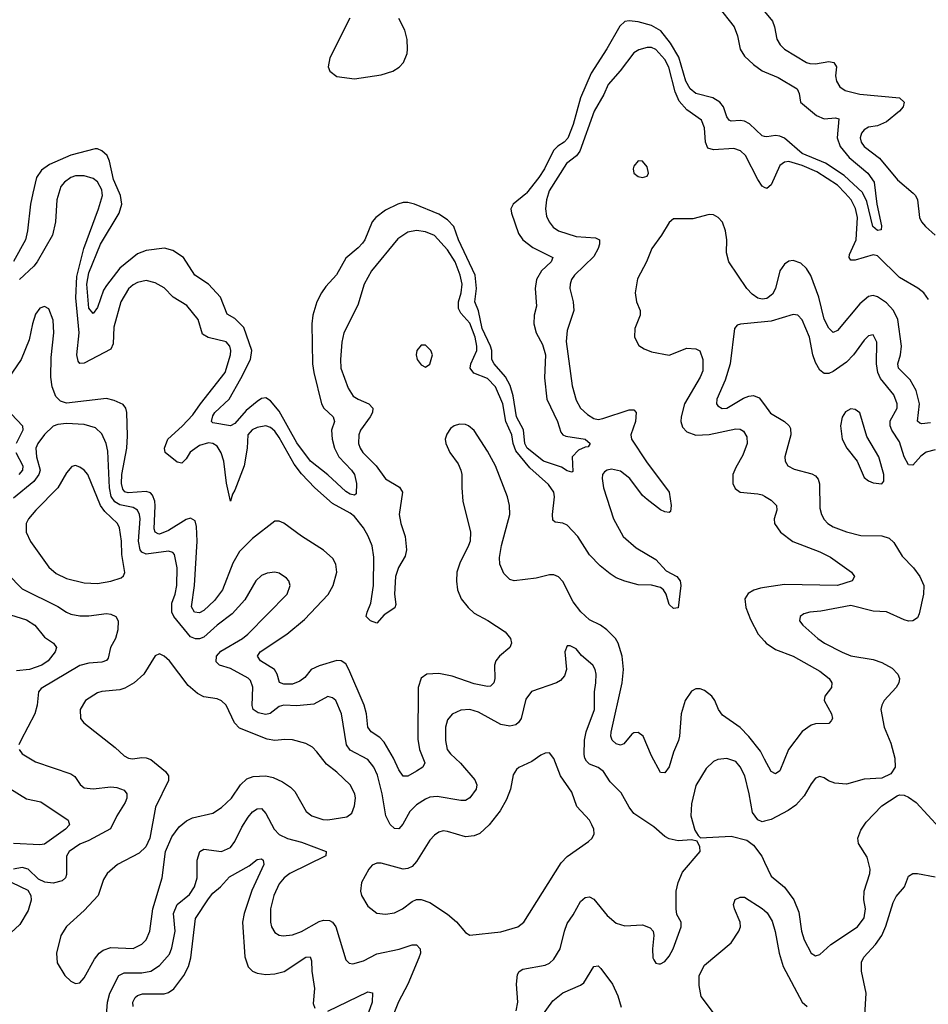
# Model space of a CAD drawing. Header units: inches. Extents: x 2001573 to 2220545, y 644482 to 846830.
# Tile 549 of 656: x 2106639 to 2110739, y 816340 to 820783. Entities that reach past the tile are written whole.
import ezdxf

# ---------------------------------------------------------------- set-up
doc = ezdxf.new("R2010")
doc.units = ezdxf.units.IN
doc.header["$MEASUREMENT"] = 0
for name, color, linetype in [('C1801', 7, 'Continuous'), ('C1802', 7, 'Continuous'), ('C1811', 7, 'Continuous'), ('C1812', 7, 'Continuous')]:
    doc.layers.add(name, color=color, linetype=linetype)

msp = doc.modelspace()

# ---------------------------------------------------------------- linework, layer by layer
at = {"layer": 'C1801', "color": 5}
for points, elevation in [([(2106698.6, 820000), (2106687.3, 819950), (2106673.2, 819830), (2106664.2, 819790), (2106610, 819691.6)], 260), ([(2106815.1, 820000), (2106805.5, 819970), (2106800.7, 819870), (2106786.6, 819810), (2106717.9, 819690), (2106702.1, 819670), (2106637.1, 819610)], 280), ([(2109025, 820000), (2109016, 819970), (2109012, 819930), (2109016.3, 819896.3), (2109027.8, 819870), (2109046.7, 819846.7), (2109070, 819830.2), (2109150, 819804.4), (2109237.9, 819797.9), (2109255.5, 819790), (2109255.5, 819770), (2109248.8, 819750), (2109230, 819714.4), (2109142, 819630), (2109128.4, 819610), (2109122.7, 819590), (2109122.2, 819570), (2109137.3, 819510), (2109140.2, 819470), (2109110, 819380.9), (2109104.3, 819330), (2109131.6, 819130), (2109150, 819066), (2109169.2, 819030), (2109201.2, 819001.2), (2109230, 818983.8), (2109250, 818979), (2109270, 818982.6), (2109390, 819022.3), (2109410, 819021.8), (2109420.9, 819010), (2109418.3, 818970), (2109396.9, 818910), (2109399.3, 818890), (2109468, 818788), (2109570.2, 818650.2), (2109579.3, 818590), (2109575.8, 818564.2), (2109570, 818558.7), (2109550, 818561.5), (2109530, 818570.7), (2109470, 818616.9), (2109450, 818635.9), (2109392.9, 818712.9), (2109350, 818745.6), (2109310, 818753.8), (2109289.3, 818750.7), (2109277.9, 818742.1), (2109269.6, 818730.4), (2109268.1, 818711.9), (2109273.8, 818670), (2109317.9, 818530), (2109362.9, 818450), (2109420.2, 818400.2), (2109510, 818347.3), (2109556.5, 818296.5), (2109603.8, 818270), (2109619.2, 818250), (2109622.2, 818230), (2109610, 818129.2), (2109590, 818126), (2109570, 818144), (2109555.8, 818190), (2109544.7, 818210), (2109530, 818221), (2109490.6, 818230.6), (2109430, 818233.2), (2109370, 818248.5), (2109330, 818264.3), (2109302.8, 818282.8), (2109258.4, 818318.4), (2109210, 818367.7), (2109157.3, 818450), (2109110, 818501.5), (2109090, 818510.5), (2109055.7, 818515.7), (2109045.1, 818525.1), (2109042.6, 818550), (2109052.5, 818630), (2109048.6, 818650), (2109024.7, 818684.7), (2108941.1, 818761.1), (2108877.4, 818837.4), (2108865.4, 818870), (2108860.1, 818910), (2108832.7, 818970), (2108819.2, 819050), (2108785.5, 819125.5), (2108750, 819163.1), (2108687.8, 819187.8), (2108671.5, 819210), (2108674.7, 819230), (2108701.2, 819290), (2108702.2, 819310), (2108693.8, 819350), (2108670, 819413.6), (2108630, 819458.2), (2108619.5, 819479.5), (2108618.5, 819510), (2108631.4, 819550), (2108635.2, 819590), (2108626.2, 819630), (2108603.9, 819690), (2108570, 819744.3), (2108510, 819809), (2108470, 819825.4), (2108430, 819831.2), (2108390, 819824.2), (2108345.5, 819794.5), (2108225.9, 819650), (2108193, 819590), (2108165.4, 819494.6), (2108101.1, 819370), (2108092.1, 819327.9), (2108086, 819250), (2108088.1, 819210), (2108120.6, 819120.6), (2108144.2, 819084.2), (2108166, 819070), (2108213.8, 819050), (2108231.8, 819030), (2108230.8, 819010), (2108220.8, 818990), (2108177.4, 818930), (2108168.7, 818910), (2108167.5, 818870), (2108174.8, 818850), (2108187.8, 818830), (2108248, 818770), (2108290, 818711), (2108353.1, 818673.1), (2108366.3, 818650), (2108351.3, 818550), (2108358.8, 818510), (2108378.5, 818450), (2108383.9, 818390), (2108378.3, 818361.7), (2108348.9, 818311.1), (2108334.9, 818270), (2108330.1, 818190.1), (2108336, 818144), (2108331.1, 818128.9), (2108283.5, 818096.5), (2108250, 818059.8), (2108221.3, 818070), (2108202.6, 818090), (2108206.3, 818110), (2108223.9, 818150), (2108234.7, 818230), (2108236.7, 818356.7), (2108228.7, 818408.7), (2108211.9, 818451.9), (2108190, 818490.5), (2108150, 818540.4), (2108130, 818556.3), (2108050, 818599.4), (2107970.2, 818670.2), (2107910, 818732.8), (2107877.4, 818777.4), (2107810, 818896.8), (2107790, 818925.9), (2107770, 818943.2), (2107750, 818950.6), (2107710, 818943.2), (2107688.3, 818931.7), (2107668.4, 818910), (2107665.2, 818850), (2107652.2, 818770), (2107610, 818659.1), (2107598.3, 818641.7), (2107590, 818609.7), (2107571.5, 818691.5), (2107559.8, 818790), (2107548.4, 818828.4), (2107530, 818857.7), (2107510, 818870.8), (2107490, 818873), (2107450, 818861.2), (2107408.2, 818831.8), (2107390, 818801.6), (2107370, 818781), (2107350, 818785.4), (2107294.6, 818830), (2107291.7, 818850), (2107307.4, 818890), (2107371.7, 818948.3), (2107419.9, 819000.1), (2107454, 819050), (2107566.4, 819190), (2107589.8, 819270), (2107591.3, 819290), (2107586.4, 819310), (2107570, 819328.5), (2107488.5, 819348.5), (2107464.2, 819364.2), (2107444.5, 819430), (2107393.2, 819493.2), (2107331.9, 819530), (2107290, 819572.4), (2107250, 819595.7), (2107210, 819605.8), (2107170, 819596.5), (2107150, 819586), (2107130, 819568.1), (2107095.6, 819510), (2107064.1, 819395.9), (2107060.2, 819319.8), (2107050, 819295.5), (2106930, 819232.3), (2106910, 819231.6), (2106902.6, 819242.6), (2106895.8, 819270), (2106906.6, 819370), (2106891.8, 819528.2), (2106895.8, 819624.2), (2106927.5, 819750), (2106994.6, 819930), (2107012.1, 819990), (2107011.2, 820000)], 280), ([(2108925.3, 820000), (2108922.9, 819997.1), (2108866, 819950), (2108854.7, 819930), (2108857.8, 819910), (2108890, 819818), (2108909.2, 819790), (2108954.8, 819754.8), (2109044.6, 819710), (2109037.1, 819690), (2108994.3, 819650), (2108971, 819610), (2108965.6, 819570), (2108971.1, 819490), (2108960.6, 819450), (2108958.6, 819410), (2108970.1, 819370), (2108997.4, 819317.4), (2109011.1, 819271), (2109007.1, 819167.1), (2109018.4, 819070), (2109066.5, 818970), (2109081.6, 818921.6), (2109089.6, 818909.6), (2109103.2, 818903.2), (2109190, 818890.6), (2109212.9, 818870), (2109204.1, 818855.9), (2109190, 818854), (2109160.1, 818839.9), (2109131.6, 818810), (2109135.6, 818744.4), (2109130, 818741.3), (2109110, 818747.3), (2109083.9, 818763.9), (2109002.9, 818790), (2108928.9, 818850), (2108917.9, 818870), (2108912.2, 818932.2), (2108880.5, 818990), (2108865.4, 819085.4), (2108852.2, 819132.3), (2108830.8, 819170.8), (2108779.9, 819230), (2108769.5, 819250), (2108769, 819290), (2108763.7, 819310), (2108725.3, 819390), (2108709.2, 819469.2), (2108693.1, 819510), (2108699.7, 819570), (2108694.5, 819630), (2108618.6, 819790), (2108597.3, 819850), (2108570, 819879.9), (2108530, 819905.1), (2108421.1, 819950), (2108390, 819957.8), (2108370, 819958.1), (2108344.6, 819950), (2108290, 819922.9), (2108245.6, 819890), (2108229.1, 819870), (2108196.2, 819790), (2108185.6, 819774.4), (2108166.9, 819753.1), (2108110, 819706.6), (2108068.5, 819631.5), (2108021, 819579), (2108000.7, 819550), (2107979.7, 819510), (2107960.9, 819450), (2107957, 819410), (2107959.8, 819230), (2107965.7, 819190), (2108000.5, 819050), (2108011.6, 819030), (2108053.5, 818990), (2108060.1, 818970), (2108045.6, 818930), (2108048.2, 818890), (2108058.7, 818850), (2108079.6, 818810), (2108136.8, 818750), (2108150.1, 818730), (2108158.5, 818690), (2108157, 818643), (2108150, 818637.4), (2108130, 818641.8), (2108110, 818654.3), (2108028.6, 818728.6), (2107951.1, 818790), (2107890, 818872.8), (2107810, 819016.9), (2107770, 819063.1), (2107750, 819075.7), (2107730, 819073.5), (2107710, 819059.4), (2107661.2, 819018.8), (2107610, 818960.5), (2107590, 818949.8), (2107510, 818963.8), (2107504.6, 818970), (2107510, 818995), (2107519.6, 819010), (2107583.7, 819070), (2107636.6, 819163.4), (2107681, 819250), (2107685.7, 819290), (2107650, 819394.5), (2107610, 819435), (2107574.6, 819454.6), (2107545.5, 819530), (2107490, 819589.8), (2107429.4, 819629.4), (2107377.6, 819710), (2107330, 819741.3), (2107291.5, 819751.5), (2107210, 819741.2), (2107170, 819726.4), (2107090, 819661.2), (2107030, 819583.9), (2107017.5, 819562.5), (2106990, 819483.5), (2106970, 819456.4), (2106950, 819481.1), (2106942, 819590), (2106950, 819639.8), (2107002.7, 819770), (2107087.1, 819910), (2107099.3, 819950), (2107093.3, 819990), (2107088.9, 820000)], 260), ([(2110000, 819522.7), (2109990, 819521.1), (2109970, 819525.4), (2109944.3, 819544.3), (2109920.3, 819570), (2109838.4, 819690), (2109828.8, 819730), (2109830.8, 819790), (2109824.7, 819830), (2109810, 819869.5), (2109791.3, 819890), (2109770, 819902.6), (2109750, 819904.4), (2109676.2, 819883.8), (2109590, 819884.7), (2109570, 819867.8), (2109535.2, 819810), (2109491, 819750), (2109467.2, 819690), (2109426.6, 819613.4), (2109416.1, 819550), (2109422.7, 819510), (2109438.2, 819470), (2109438.5, 819450), (2109414.8, 819390), (2109412.9, 819350), (2109433.2, 819313.2), (2109456.8, 819296.8), (2109490, 819283.5), (2109570, 819269.3), (2109650, 819299.8), (2109690, 819298), (2109708.5, 819288.5), (2109722.1, 819250), (2109722, 819198), (2109710.1, 819170), (2109639.3, 819050), (2109623.5, 818990), (2109622.3, 818970), (2109630, 818944.6), (2109650, 818923.2), (2109690, 818908.4), (2109750, 818911.1), (2109870, 818936.6), (2109890, 818935), (2109905.6, 818925.6), (2109920.8, 818900.7), (2109922.4, 818870), (2109902.1, 818817.9), (2109870, 818762.6), (2109857.6, 818730), (2109856.9, 818690), (2109867.3, 818667.3), (2109891, 818651), (2109970, 818643.9), (2109990, 818638.3), (2110000, 818632.5)], 320), ([(2110000, 817446.5), (2109981.5, 817481.5), (2109930, 817547.8), (2109890, 817589.2), (2109810, 817644.2), (2109791.8, 817670), (2109775.8, 817710), (2109761.7, 817730), (2109730, 817756.1), (2109710, 817763), (2109690, 817762.6), (2109670, 817752.7), (2109642.5, 817710), (2109624.2, 817650), (2109617.1, 817550), (2109611.8, 817530), (2109590, 817477.6), (2109570, 817411.8), (2109550, 817384.5), (2109530, 817386), (2109490, 817460.5), (2109452.5, 817550), (2109430, 817565.7), (2109410, 817564.6), (2109401.5, 817558.5), (2109365.2, 817514.8), (2109350, 817508.7), (2109330, 817514.5), (2109312.2, 817532.2), (2109306.9, 817550), (2109308.4, 817568.4), (2109357.7, 817790), (2109363, 817850), (2109357.1, 817910), (2109339.9, 817970), (2109327.2, 817990), (2109287.8, 818030), (2109260.4, 818050), (2109210, 818074.9), (2109170.6, 818110.6), (2109135.9, 818155.9), (2109090, 818248), (2109070, 818268.3), (2109050, 818277), (2109030, 818277.4), (2108970, 818262.4), (2108870, 818251), (2108850, 818257), (2108823.2, 818283.2), (2108805.9, 818325.9), (2108804, 818356), (2108813.1, 818410), (2108850.4, 818550), (2108849.9, 818590), (2108840.9, 818630), (2108785.9, 818770), (2108750, 818836.2), (2108690, 818928.4), (2108664.5, 818950), (2108650, 818955.5), (2108622.9, 818957.1), (2108599.1, 818950), (2108582.6, 818937.4), (2108566.8, 818913.2), (2108559.5, 818890), (2108561.7, 818870), (2108580.3, 818830), (2108617.9, 818777.9), (2108630.2, 818750), (2108634.5, 818730), (2108633.4, 818670), (2108639, 818610), (2108673.4, 818470), (2108671, 818430), (2108664.6, 818410), (2108624.8, 818330), (2108611.6, 818290), (2108609.5, 818249.5), (2108615.2, 818210), (2108631, 818170), (2108662.2, 818130), (2108690, 818105.2), (2108751.9, 818071.9), (2108830, 818020.2), (2108854.2, 817990), (2108858.5, 817970), (2108850.2, 817949.8), (2108803.6, 817910), (2108786.9, 817890), (2108781.2, 817870), (2108782.9, 817810), (2108779.2, 817790), (2108764, 817776), (2108750, 817773.3), (2108690, 817785.3), (2108590, 817819.9), (2108530, 817832.6), (2108476.3, 817830), (2108450, 817810.9), (2108437.7, 817770), (2108435.9, 817535.9), (2108443, 817490), (2108466.7, 817430), (2108457.4, 817410), (2108430, 817392.4), (2108390, 817369.8), (2108370, 817369.7), (2108350, 817397.7), (2108325.7, 817450), (2108282.9, 817522.9), (2108263.9, 817543.9), (2108224.5, 817570), (2108210, 817589.7), (2108203.2, 817650), (2108193, 817690), (2108124.7, 817850), (2108110, 817875.4), (2108090, 817889.2), (2108070, 817890.4), (2107990, 817867.5), (2107953.7, 817850), (2107925.3, 817814.7), (2107902.5, 817797.5), (2107870, 817784.9), (2107830, 817784.2), (2107811.3, 817791.3), (2107800.4, 817830), (2107788.7, 817850), (2107724.8, 817890), (2107711.6, 817910), (2107724, 817930), (2107844.8, 818010), (2107924.4, 818075.6), (2108031.4, 818188.6), (2108053.5, 818230), (2108069.2, 818290), (2108065.2, 818325.2), (2108051.8, 818351.8), (2108010, 818388.9), (2107910, 818452.3), (2107830, 818511.1), (2107810, 818520.5), (2107790, 818519.7), (2107690, 818441.8), (2107630, 818382.3), (2107599.9, 818330), (2107553.6, 818210), (2107517.5, 818162.5), (2107470, 818116.1), (2107450, 818106.1), (2107427.4, 818110), (2107413.5, 818133.5), (2107427, 818230), (2107439.2, 818430), (2107436.4, 818496.4), (2107430, 818522), (2107410, 818533.8), (2107390, 818527.5), (2107310, 818477.4), (2107270, 818461.7), (2107263.2, 818463.2), (2107249.6, 818469.6), (2107245.8, 818485.8), (2107249.6, 818589.6), (2107247.8, 818610), (2107237.7, 818637.7), (2107228.3, 818648.3), (2107210, 818654.3), (2107127.5, 818647.5), (2107112.4, 818652.4), (2107103.7, 818663.7), (2107098.4, 818690), (2107100.2, 818730), (2107121.9, 818850), (2107125.1, 818905.1), (2107122.5, 819010), (2107118.3, 819030), (2107105.8, 819045.8), (2107064.2, 819064.3), (2107030, 819073.1), (2106850, 819051.7), (2106822, 819062), (2106802.1, 819082.1), (2106785.7, 819125.7), (2106779.7, 819170), (2106781.3, 819258.7), (2106792.8, 819370), (2106790, 819427), (2106770, 819477.7), (2106750, 819488.4), (2106730, 819480.5), (2106710, 819453.3), (2106696, 819410), (2106682, 819338), (2106645.5, 819250), (2106570, 819139.1)], 320), ([(2110000, 819419.4), (2109891.2, 819408.8), (2109876.3, 819403.7), (2109864.6, 819390), (2109845.7, 819230), (2109823.3, 819156.7), (2109785, 819070), (2109784, 819050), (2109790, 819040.4), (2109808.8, 819028.8), (2109830, 819030.2), (2109905.7, 819074.3), (2109930, 819083.8), (2109950, 819087.3), (2109976.7, 819076.7), (2110000, 819045.1)], 340), ([(2106575.7, 819030), (2106651.8, 818950), (2106652.4, 818930), (2106623.3, 818870)], 320), ([(2108879.9, 816310), (2108887, 816350), (2108881.5, 816430), (2108885.5, 816474.5), (2108892.9, 816487.1), (2108910, 816497.7), (2109010, 816516.9), (2109030, 816524.9), (2109050, 816542.7), (2109078.5, 816590), (2109097.1, 816670), (2109110, 816704.4), (2109137.1, 816742.8), (2109170, 816803.1), (2109190, 816821.5), (2109210, 816824.9), (2109230, 816814.6), (2109290, 816740.2), (2109330, 816706), (2109370, 816694.3), (2109450, 816698.4), (2109484.4, 816684.4), (2109497.3, 816670), (2109500.5, 816650), (2109494.6, 816590), (2109495.8, 816550), (2109499.9, 816539.9), (2109510, 816525.5), (2109523.1, 816523.1), (2109530, 816522.4), (2109550, 816533), (2109570, 816556.3), (2109587.8, 816590), (2109624, 816690), (2109624, 816710), (2109604.5, 816744.5), (2109600.7, 816770), (2109602, 816850), (2109611, 816889), (2109630, 816936.3), (2109709, 817030), (2109708.7, 817050), (2109696.4, 817076.4), (2109670, 817081.2), (2109610, 817078), (2109570, 817086.9), (2109550, 817096.9), (2109500.7, 817140.7), (2109410, 817200.9), (2109388.8, 817228.8), (2109353.3, 817293.3), (2109303.8, 817343.8), (2109272.8, 817390), (2109250, 817408.1), (2109210, 817423.4), (2109196.5, 817436.5), (2109188.8, 817450), (2109186.7, 817466.7), (2109188.2, 817531.8), (2109195.7, 817570), (2109232.9, 817670), (2109232.2, 817750), (2109239.3, 817790), (2109240.3, 817830), (2109236.1, 817850), (2109225.4, 817870), (2109174.4, 817914.4), (2109150, 817943.6), (2109123, 817957), (2109110, 817957.2), (2109098.4, 817930), (2109106.5, 817850), (2109097.8, 817822.2), (2109078.9, 817801.1), (2109061.6, 817790), (2108948.3, 817751.7), (2108923.6, 817716.4), (2108901.4, 817630), (2108890, 817611.1), (2108878.4, 817601.6), (2108850, 817594.5), (2108810, 817602.5), (2108710, 817657.4), (2108670, 817669.8), (2108630, 817667), (2108590, 817649.7), (2108570, 817623.6), (2108559.8, 817590), (2108559.8, 817530), (2108568.3, 817490), (2108582.3, 817470), (2108627.4, 817427.4), (2108692.7, 817352.7), (2108701.5, 817330), (2108698.4, 817310), (2108670, 817270.9), (2108650, 817259.8), (2108630, 817259.4), (2108523, 817277), (2108490, 817274.2), (2108470, 817265.8), (2108430, 817239.8), (2108399.1, 817210), (2108367.3, 817152.7), (2108350, 817130.9), (2108330, 817133.5), (2108310, 817151.7), (2108290.7, 817190.7), (2108274.3, 817290), (2108253.1, 817373.1), (2108237.4, 817410), (2108210, 817445), (2108130, 817485.8), (2108113.2, 817510), (2108090.6, 817650), (2108065.1, 817710), (2108050, 817723.1), (2108030, 817728.4), (2107966.6, 817693.4), (2107890, 817686.5), (2107830, 817689.3), (2107810, 817684.1), (2107768.6, 817651.4), (2107750, 817647.4), (2107715.2, 817655.2), (2107693, 817670), (2107687.5, 817687.5), (2107690.9, 817770.9), (2107680.7, 817800.7), (2107670, 817811.8), (2107590, 817855.2), (2107540.7, 817870), (2107525.5, 817885.5), (2107527.5, 817910), (2107546.5, 817933.5), (2107643.5, 817990), (2107667.9, 818010), (2107845.7, 818190), (2107859.7, 818230), (2107853.6, 818250), (2107843.3, 818263.3), (2107810, 818285.1), (2107790, 818289.7), (2107754.8, 818285.2), (2107730, 818275.1), (2107704, 818250), (2107654.5, 818165.5), (2107598.1, 818101.9), (2107530, 818050.6), (2107470, 817996.8), (2107450, 817988.2), (2107431.8, 817988.2), (2107410, 817998), (2107334.8, 818090), (2107324.5, 818110), (2107325.1, 818150), (2107340.9, 818190), (2107347.1, 818230), (2107348.9, 818310), (2107336.8, 818370), (2107330, 818379.1), (2107310, 818384.2), (2107210, 818371.3), (2107190, 818380.2), (2107182.3, 818390), (2107175, 818430), (2107181.6, 818530), (2107179.1, 818550), (2107170, 818569.8), (2107150, 818581.7), (2107090, 818593.3), (2107067.6, 818607.6), (2107051.1, 818631.1), (2107043.9, 818670), (2107036.3, 818836.3), (2107029.3, 818870), (2107010, 818914.2), (2106981.4, 818941.4), (2106930, 818956.8), (2106850, 818959.9), (2106810, 818955.7), (2106790, 818948.9), (2106750, 818910.8), (2106720.5, 818870), (2106712.1, 818850), (2106714.6, 818810), (2106731, 818750), (2106725.6, 818730), (2106701.8, 818698.2), (2106610, 818623.4)], 340), ([(2106621.3, 818830), (2106652.1, 818770), (2106650.6, 818749.4), (2106634.8, 818730)], 320), ([(2106582.8, 818282.8), (2106650, 818214.3), (2106810, 818135.3), (2106850, 818109.3), (2106870, 818099.8), (2106910, 818092.3), (2106950, 818092.5), (2107030, 818102.8), (2107050, 818100.9), (2107072.4, 818090), (2107082.9, 818070), (2107081.7, 818030), (2107071, 817990), (2107048.6, 817950), (2107038.2, 817901.8), (2107029.6, 817890.4), (2107010, 817883.4), (2106950, 817879.1), (2106910, 817868.1), (2106735.1, 817764.9), (2106723.1, 817750), (2106717.7, 817690), (2106706.7, 817650), (2106643.6, 817530), (2106635.3, 817510)], 340), ([(2110000, 818220.7), (2109982.1, 818217.9), (2109951.3, 818208.7), (2109926.5, 818193.5), (2109911.3, 818170), (2109915.4, 818130), (2109936.5, 818076.5), (2109971.7, 818010), (2110000, 817977.9)], 320), ([(2106597.8, 818097.8), (2106670, 818074.8), (2106707.1, 818050), (2106750, 817996.9), (2106790.5, 817970), (2106804.9, 817950), (2106798, 817930), (2106767.7, 817890), (2106737.8, 817870), (2106683.2, 817850), (2106624.3, 817844.3)], 320), ([(2106635.8, 817490), (2106650.4, 817470), (2106710, 817433.6), (2106870, 817380.2), (2106887.5, 817367.5), (2106912, 817332), (2106930, 817316.2), (2106970, 817311.6), (2107050, 817321.3), (2107077.7, 817317.7), (2107110, 817306.5), (2107121.5, 817290), (2107121.5, 817270), (2107114.8, 817250), (2107076.6, 817190), (2107048.5, 817131.5), (2106950, 817078.7), (2106910, 817063), (2106861.8, 817030), (2106850, 817008.7), (2106850, 816926), (2106844.7, 816910), (2106830, 816896.8), (2106790, 816886.6), (2106751.3, 816891.3), (2106724.1, 816904.1), (2106676.3, 816950), (2106650, 816956.8), (2106610.8, 816950)], 340), ([(2110000, 817165.7), (2109990, 817163.1), (2109970, 817171.6), (2109945.6, 817205.6), (2109931.6, 817290), (2109910.6, 817370), (2109890, 817411.1), (2109870, 817435.3), (2109830, 817448.5), (2109790, 817443.9), (2109770, 817435.1), (2109736.5, 817403.5), (2109690, 817326.6), (2109670, 817244), (2109667.5, 817190), (2109686, 817126), (2109701, 817101), (2109711.6, 817091.6), (2109850, 817098), (2109919.9, 817079.9), (2109950, 817058), (2109987.6, 817007.6), (2110000, 816981.5)], 340), ([(2106594.2, 817314.2), (2106670, 817266.3), (2106734.1, 817254.1), (2106857.1, 817170), (2106863.7, 817150), (2106844.9, 817130), (2106750, 817062.3), (2106730, 817058.8), (2106610, 817065.7)], 320), ([(2107029.9, 816290), (2107034.8, 816350), (2107045.2, 816390), (2107085.4, 816470), (2107110, 816481.1), (2107190, 816481.6), (2107230.3, 816489.7), (2107270, 816514.6), (2107314, 816566), (2107325.5, 816594.5), (2107340.9, 816670), (2107332.7, 816750), (2107350, 816790.8), (2107405.1, 816834.9), (2107427.7, 816870), (2107439.9, 816910), (2107439.6, 816990), (2107451.1, 817028.9), (2107470, 817040.5), (2107550, 817029.5), (2107590, 817047.6), (2107610, 817074.3), (2107640.8, 817139.2), (2107670, 817184.6), (2107690, 817207.6), (2107710, 817221.6), (2107730, 817223.2), (2107750, 817200.3), (2107786.4, 817130), (2107810, 817106.7), (2107847.5, 817087.5), (2107910, 817071.9), (2108021.3, 817030), (2108020.4, 817010), (2107858.2, 816930), (2107832, 816910), (2107810, 816883.5), (2107785.5, 816830), (2107770.1, 816770), (2107770.2, 816710), (2107774.7, 816690), (2107790, 816664.2), (2107810, 816651.5), (2107828.3, 816648.3), (2107870, 816652.7), (2107910, 816668.7), (2107990, 816713.4), (2108010, 816719.5), (2108037.5, 816717.5), (2108050.6, 816710.6), (2108064.8, 816690), (2108110, 816540.5), (2108125.9, 816525.9), (2108142.2, 816522.2), (2108190, 816535.4), (2108250, 816566.9), (2108351.7, 816588.3), (2108410, 816608.1), (2108430, 816607.4), (2108446.3, 816590), (2108447.1, 816570), (2108440.2, 816550), (2108390.2, 816430), (2108348.6, 816351.4), (2108308.2, 816250)], 340), ([(2107150.6, 816330), (2107149.2, 816350), (2107159.1, 816370), (2107170, 816379.8), (2107192.5, 816387.5), (2107290, 816386.9), (2107310, 816393.6), (2107333.7, 816410), (2107379, 816470), (2107400.1, 816510), (2107410.3, 816549.7), (2107432.7, 816727.3), (2107490, 816815.9), (2107510, 816841.4), (2107545.5, 816870), (2107585.3, 816914.7), (2107674.7, 816965.3), (2107710, 816992.6), (2107730, 816996), (2107737, 816990), (2107739.7, 816970), (2107686.2, 816853.8), (2107652.1, 816750), (2107644.3, 816710), (2107654.1, 816554.1), (2107670, 816509.2), (2107689.6, 816489.6), (2107710, 816479.8), (2107750, 816473.6), (2107790, 816477.4), (2107832.2, 816487.8), (2107930, 816552.4), (2107950, 816554.3), (2107956, 816536), (2107956.8, 816490), (2107969, 816411), (2107963.6, 816343.6), (2107970, 816321.6)], 320), ([(2106603.1, 816890), (2106675.4, 816855.4), (2106688.3, 816830), (2106691, 816810), (2106677.4, 816762.6), (2106639.5, 816700.5), (2106598.4, 816661.6)], 340), ([(2109783.7, 816283.7), (2109714.4, 816374.4), (2109704.7, 816424.7), (2109705.5, 816470), (2109730, 816516.9), (2109850, 816617.8), (2109884.2, 816670), (2109891.1, 816690), (2109890.5, 816710), (2109864.2, 816770), (2109859.8, 816790), (2109867.2, 816812.8), (2109890, 816823.1), (2109910, 816823.6), (2109990, 816771.7), (2110000, 816763.2)], 320), ([(2108990, 816280.7), (2109045.3, 816354.7), (2109090, 816391.7), (2109170, 816425.8), (2109184, 816436), (2109230, 816510.4), (2109250, 816514), (2109261.2, 816501.2), (2109314.7, 816430), (2109338.1, 816378.1), (2109353.4, 816326.6)], 320), ([(2108030, 816309.4), (2108210, 816395.5), (2108231, 816391), (2108229.2, 816349.2), (2108179.2, 816210)], 320)]:
    msp.add_lwpolyline(points, dxfattribs=dict(at, elevation=elevation))
for points, elevation in [([(2108450, 819314.5), (2108430.5, 819290), (2108427.6, 819270), (2108432.4, 819250), (2108450, 819225.5), (2108470, 819214.9), (2108490, 819228.2), (2108501.1, 819270), (2108494.3, 819290), (2108470, 819313.6)], 320), ([(2106890, 818771.8), (2106873.5, 818766.5), (2106850, 818738.4), (2106810.2, 818670), (2106711.2, 818570), (2106678, 818530), (2106668.1, 818510), (2106667.1, 818470), (2106688, 818428), (2106770, 818312.9), (2106803.5, 818283.5), (2106850, 818261.5), (2106930, 818242), (2106990, 818238.2), (2107050, 818248.4), (2107096.1, 818263.9), (2107107.1, 818272.9), (2107112.4, 818287.6), (2107099.3, 818370), (2107097.9, 818430), (2107089.2, 818490), (2107079.5, 818510), (2107023.2, 818563.2), (2107002.8, 818590), (2106946, 818730), (2106930, 818749.7), (2106910, 818763)], 360), ([(2107270, 817921.3), (2107250, 817911.8), (2107198.3, 817830), (2107155.6, 817790), (2107113.8, 817766.2), (2107090, 817758.2), (2107010, 817750.7), (2106990, 817744.8), (2106935.8, 817710), (2106911.7, 817670), (2106913.7, 817630), (2106928.4, 817610), (2107070, 817498.9), (2107110, 817461.5), (2107130, 817450.2), (2107147, 817447), (2107190, 817453.7), (2107210, 817451.9), (2107230, 817443.8), (2107297.3, 817390), (2107310.2, 817370), (2107310.2, 817350), (2107251.7, 817230), (2107225.3, 817090), (2107207.2, 817050), (2107178, 817022), (2107080.4, 816970), (2107033.7, 816930), (2107017.2, 816902.8), (2106992.6, 816830), (2106930, 816762.6), (2106850, 816691.6), (2106824.2, 816650), (2106804.9, 816570), (2106807.1, 816527.1), (2106843, 816470), (2106870, 816444.9), (2106890, 816433.4), (2106910, 816436.3), (2106930, 816459.1), (2106976, 816544), (2106996.8, 816570), (2107015.3, 816584.7), (2107050, 816596.6), (2107150, 816592.2), (2107190, 816611.3), (2107208.7, 816630), (2107225.2, 816670), (2107239.9, 816770), (2107280.9, 816910), (2107296.4, 817030), (2107324.5, 817095.5), (2107358.7, 817141.3), (2107391.8, 817168.2), (2107419.1, 817180.9), (2107510, 817202.2), (2107550, 817228.2), (2107594.2, 817270), (2107635.7, 817330), (2107663.3, 817356.7), (2107692.2, 817367.8), (2107750, 817371.2), (2107783, 817363), (2107824.2, 817344.2), (2107860.2, 817320.2), (2107880.2, 817300.2), (2107931.8, 817210), (2107957.1, 817190), (2108006.6, 817173.4), (2108030, 817172.4), (2108115, 817185), (2108137.2, 817202.8), (2108150, 817234.8), (2108154, 817270), (2108150.6, 817290), (2108130.4, 817330.4), (2108070, 817387.4), (2108022.8, 817422.8), (2107979.7, 817479.7), (2107959.4, 817499.4), (2107930, 817516.4), (2107870, 817533.3), (2107835.3, 817535.3), (2107790, 817530.7), (2107755.8, 817535.8), (2107630, 817585.6), (2107608.5, 817610), (2107570, 817689.7), (2107550, 817709.7), (2107530, 817717.6), (2107470, 817726.8), (2107441.6, 817741.6), (2107398.7, 817778.7), (2107314, 817890), (2107290, 817911.1)], 360), ([(2109030, 817474), (2109010, 817473.3), (2108990, 817463.5), (2108950, 817435.8), (2108891.3, 817408.7), (2108880.4, 817399.6), (2108865.5, 817374.5), (2108854.2, 817310), (2108836.4, 817263.6), (2108806.5, 817213.5), (2108756.9, 817150), (2108714.9, 817110), (2108690, 817099.4), (2108650, 817094.8), (2108570, 817119.8), (2108550, 817121.8), (2108530, 817116.8), (2108510, 817103.1), (2108490, 817080.5), (2108430, 816984.2), (2108410, 816962), (2108390, 816952.4), (2108370, 816949.7), (2108270, 816976.8), (2108250, 816976.9), (2108230, 816967.8), (2108214.9, 816950), (2108181.7, 816890), (2108176, 816850), (2108181.7, 816830), (2108210, 816782.4), (2108250, 816751.7), (2108290, 816745.8), (2108330, 816752.3), (2108366, 816770), (2108410, 816804), (2108430, 816812.9), (2108450, 816812.7), (2108490, 816798.5), (2108570, 816746), (2108610, 816711.6), (2108650, 816663.1), (2108670, 816652), (2108810, 816666.7), (2108886.6, 816690), (2108914.3, 816710), (2109082.3, 816977.7), (2109110, 817006.3), (2109206.2, 817073.8), (2109222.7, 817090), (2109231.5, 817108.5), (2109229.6, 817130), (2109221.3, 817150), (2109209.6, 817170), (2109152.4, 817232.4), (2109130, 817296.9), (2109079.8, 817370), (2109050, 817449.5)], 360)]:
    msp.add_lwpolyline(points, close=True, dxfattribs=dict(at, elevation=elevation))
at = {"layer": 'C1802', "color": 5}
for points, elevation in [([(2109790, 820843.2), (2109862.5, 820750), (2109878.6, 820710), (2109890.9, 820650), (2109910, 820617.8), (2109950, 820579.8), (2109990, 820551.5), (2110000, 820547.5)], 260), ([(2108128.4, 820790), (2108038, 820610), (2108031, 820570), (2108038, 820550), (2108070, 820525.8), (2108150, 820515.3), (2108270, 820533.3), (2108322.7, 820550), (2108351.3, 820568.7), (2108370.4, 820589.6), (2108386.6, 820630), (2108389.2, 820650), (2108386.9, 820693.1), (2108376.2, 820736.2), (2108350, 820788.1)], 260), ([(2110000, 820255.9), (2109990, 820258.3), (2109932.2, 820312.2), (2109910, 820324.9), (2109890, 820327.9), (2109850, 820324.5), (2109840.4, 820330), (2109830, 820344.2), (2109814.9, 820390), (2109798.6, 820410), (2109766.9, 820430), (2109690, 820450.4), (2109664.7, 820470), (2109645.3, 820505.3), (2109613.4, 820613.4), (2109576.3, 820676.3), (2109532, 820732), (2109490, 820756.4), (2109430, 820773.3), (2109390, 820778.1), (2109370, 820774.4), (2109346.7, 820753.3), (2109288.8, 820651.2), (2109218.4, 820541.6), (2109169.8, 820430.2), (2109136.2, 820310), (2109111.9, 820248.1), (2109096, 820230), (2109067.4, 820212.6), (2109047.1, 820192.9), (2109007.5, 820110), (2108981.2, 820070), (2108925.3, 820000)], 260), ([(2110000, 820026.1), (2109990, 820031.8), (2109970, 820061.2), (2109914, 820170), (2109891.6, 820191.6), (2109861.1, 820201.1), (2109770, 820195.3), (2109743.6, 820203.6), (2109734.1, 820230), (2109730, 820295.1), (2109715.7, 820330), (2109650, 820375.6), (2109615.7, 820415.7), (2109597.6, 820457.6), (2109568.6, 820568.6), (2109550, 820603.6), (2109510, 820648), (2109490, 820656.9), (2109470, 820657.9), (2109432.9, 820647.1), (2109410, 820632.5), (2109348.6, 820551.4), (2109295.1, 820490), (2109275.1, 820444.9), (2109231.6, 820370), (2109166.4, 820190), (2109151, 820169), (2109106.9, 820133.1), (2109027.9, 820010), (2109025, 820000)], 280), ([(2107088.9, 820000), (2107061.9, 820061.9), (2107043.7, 820143.6), (2107033.5, 820170), (2107010, 820191.4), (2106990, 820200.4), (2106979.7, 820200.3), (2106870, 820171.9), (2106773.2, 820130), (2106736.4, 820103.6), (2106714.4, 820070), (2106698.6, 820000)], 260), ([(2107011.2, 820000), (2107010, 820015.4), (2106990, 820050.8), (2106970, 820065.7), (2106930, 820078.8), (2106890, 820078.4), (2106870, 820071.1), (2106840.2, 820050), (2106824.7, 820030), (2106815.1, 820000)], 280)]:
    msp.add_lwpolyline(points, dxfattribs=dict(at, elevation=elevation))
at = {"layer": 'C1802', "color": 5, "elevation": 320}
msp.add_lwpolyline([(2109430, 820146), (2109410, 820122), (2109406.7, 820110), (2109410.7, 820090), (2109430, 820075.5), (2109449.3, 820070.7), (2109470, 820076), (2109476.2, 820090), (2109470, 820119.3), (2109450, 820143.7)], close=True, dxfattribs=at)
at = {"layer": 'C1811', "color": 5}
for points, elevation in [([(2110739.9, 819519.9), (2110719.9, 819550), (2110691.6, 819571.6), (2110610, 819619), (2110510, 819717.6), (2110490, 819721.7), (2110410, 819697.5), (2110390, 819698.2), (2110382.3, 819710), (2110383.9, 819723.9), (2110413.5, 819790), (2110420.5, 819890), (2110411, 819931), (2110391.1, 819970), (2110363.6, 820000)], 280), ([(2110500.8, 820000), (2110507.2, 819950), (2110527.9, 819852.1), (2110526, 819834), (2110510, 819832), (2110488.8, 819850), (2110462.7, 819962.7), (2110444.4, 820000)], 260), ([(2110670.4, 820000), (2110681.8, 819990), (2110690.1, 819970), (2110699.7, 819890), (2110709.2, 819870), (2110726.4, 819850), (2110770.9, 819810.9)], 280), ([(2110750, 818963.6), (2110710, 818958.4), (2110701.4, 818961.4), (2110691, 818971), (2110699.1, 819050), (2110684.5, 819110), (2110658.2, 819158.2), (2110604.2, 819210), (2110601.3, 819230), (2110614.3, 819270), (2110618.6, 819310), (2110601.3, 819430), (2110582.1, 819470), (2110550, 819504.8), (2110510, 819532.6), (2110490, 819537.7), (2110470, 819533.4), (2110430, 819499.9), (2110330, 819379.8), (2110310, 819370.8), (2110290, 819390.9), (2110270, 819430.9), (2110244.8, 819530), (2110208.9, 819628.9), (2110190, 819660.4), (2110164, 819684), (2110130, 819696.8), (2110110, 819692.7), (2110090, 819678.9), (2110070, 819649.7), (2110050.1, 819570), (2110035.7, 819544.3), (2110010, 819524.3), (2110000, 819522.7)], 320), ([(2110770, 818841.6), (2110730, 818831.3), (2110706.2, 818813.8), (2110670, 818773.1), (2110650, 818774.2), (2110630.4, 818810.4), (2110610, 818877.8), (2110574.6, 818930), (2110566.7, 818950), (2110567.5, 818972.5), (2110598.3, 819030), (2110599.2, 819050), (2110583.2, 819090), (2110523.2, 819163.2), (2110511.4, 819190), (2110505, 819230), (2110507.2, 819327.3), (2110490, 819360.7), (2110470, 819356.3), (2110450, 819336.3), (2110402.4, 819270), (2110370, 819238), (2110310, 819195.7), (2110290, 819185.8), (2110270, 819186.5), (2110250, 819201.2), (2110230, 819235.1), (2110217.9, 819270), (2110203.6, 819350), (2110170, 819428.3), (2110150, 819449.8), (2110130, 819452.8), (2110030, 819422.4), (2110000, 819419.4)], 340), ([(2110000, 819045.1), (2110027.7, 819007.7), (2110090.3, 818970), (2110111.3, 818950), (2110117.3, 818937.3), (2110119.7, 818910), (2110091.8, 818810), (2110093.7, 818790), (2110106, 818770), (2110133.8, 818753.8), (2110213.5, 818733.5), (2110230, 818724), (2110242.4, 818710), (2110248.5, 818688.5), (2110250, 818578), (2110257.8, 818550), (2110270, 818527), (2110285.7, 818510), (2110310, 818494.7), (2110370, 818471.1), (2110435.3, 818455.3), (2110530, 818453), (2110562.9, 818442.9), (2110584.1, 818424.1), (2110621.5, 818361.5), (2110672.3, 818310), (2110700.8, 818270), (2110719.5, 818230), (2110718, 818190), (2110698, 818102), (2110690, 818083.7), (2110670, 818069.7), (2110650, 818068.4), (2110630, 818075.1), (2110550.5, 818110.5), (2110490, 818113.7), (2110390, 818139.9), (2110253.9, 818113.9), (2110204.7, 818110), (2110178.3, 818101.7), (2110160.5, 818090), (2110158.4, 818070), (2110172.4, 818050), (2110241.1, 817990), (2110270.4, 817970), (2110350, 817928.6), (2110390, 817912.8), (2110490, 817896.1), (2110530, 817882.7), (2110576, 817856), (2110602, 817830), (2110608.7, 817810), (2110605.7, 817790), (2110594, 817770), (2110540.9, 817710), (2110529.1, 817690), (2110525.3, 817670), (2110540.3, 817590), (2110570, 817518.8), (2110588.4, 817450), (2110590.3, 817409.7), (2110570, 817379.3), (2110530, 817360.9), (2110450, 817355.6), (2110370, 817333), (2110317.5, 817337.5), (2110288.4, 817348.4), (2110270, 817362), (2110250, 817367), (2110230, 817360.9), (2110210, 817335.1), (2110179.3, 817280.7), (2110141.7, 817238.3), (2110106.2, 817213.8), (2110030, 817173.6), (2110000, 817165.7)], 340), ([(2110000, 818632.5), (2110030, 818615), (2110054.3, 818590), (2110056.5, 818570), (2110044.2, 818530), (2110045, 818510), (2110072.4, 818470), (2110127.8, 818427.8), (2110250, 818381.5), (2110297.4, 818357.4), (2110393, 818290), (2110406.4, 818270), (2110396.4, 818250), (2110330.1, 818229.9), (2110090, 818234.7), (2110000, 818220.7)], 320), ([(2110000, 817977.9), (2110007, 817970), (2110050, 817941.4), (2110130, 817910.7), (2110250, 817843), (2110292.6, 817810), (2110304, 817790), (2110302.3, 817770), (2110271.8, 817730), (2110268.9, 817710), (2110302.3, 817650), (2110307, 817630), (2110301.7, 817618.3), (2110290, 817607.4), (2110230, 817604.7), (2110210, 817599.2), (2110170, 817570.6), (2110108.9, 817490), (2110070, 817393.7), (2110050, 817379.8), (2110030, 817389.8), (2110000, 817446.5)], 320), ([(2110000, 816981.5), (2110030, 816918.5), (2110090, 816867.7), (2110131.9, 816811.9), (2110155.1, 816755.1), (2110167, 816670), (2110179.2, 816630), (2110210, 816570.4), (2110230, 816558.4), (2110250, 816564.4), (2110299.7, 816610), (2110419.3, 816690), (2110449.8, 816730), (2110456, 816770), (2110449.1, 816810.9), (2110449.9, 816850), (2110475.8, 816930), (2110476.8, 816950), (2110464.1, 817004.1), (2110425.1, 817065.1), (2110421.8, 817090), (2110434.4, 817125.6), (2110458.6, 817161.4), (2110530, 817234.9), (2110599.5, 817280.5), (2110610, 817284.9), (2110630, 817283), (2110650, 817274.9), (2110684.4, 817250), (2110790, 817135.6)], 340), ([(2110452.8, 816290), (2110458.4, 816390), (2110438.4, 816490), (2110437.5, 816530), (2110447.9, 816552.1), (2110500.9, 816610), (2110529.2, 816650.8), (2110547.6, 816692.4), (2110580.5, 816799.5), (2110594.1, 816825.9), (2110632.6, 816870), (2110650, 816917.3), (2110669.7, 816930.3), (2110690, 816930.3), (2110770, 816915)], 320), ([(2110000, 816763.2), (2110012.5, 816752.5), (2110034.2, 816714.2), (2110048.3, 816668.3), (2110065.8, 816570), (2110084.2, 816510), (2110169.5, 816349.5), (2110193.4, 816330)], 320)]:
    msp.add_lwpolyline(points, dxfattribs=dict(at, elevation=elevation))
at = {"layer": 'C1811', "color": 5, "elevation": 360}
msp.add_lwpolyline([(2110390, 819027), (2110366.4, 819013.6), (2110350.4, 818989.6), (2110343.7, 818950), (2110350.4, 818890), (2110372.2, 818850), (2110417.6, 818790), (2110450, 818717.3), (2110470, 818701.6), (2110490, 818693), (2110530, 818688), (2110539.1, 818700.9), (2110538.9, 818730), (2110516.1, 818810), (2110461.5, 818901.5), (2110430, 819009), (2110410, 819024.5)], close=True, dxfattribs=at)
at = {"layer": 'C1812', "color": 5}
for points, elevation in [([(2110000, 820819.1), (2110036.6, 820776.6), (2110045.8, 820750), (2110055.4, 820695.4), (2110070.3, 820670), (2110090.3, 820650), (2110190, 820590.2), (2110205.3, 820585.3), (2110230, 820583.6), (2110290, 820594.1), (2110313.4, 820590), (2110324.5, 820570), (2110321.1, 820530), (2110324.6, 820504.6), (2110339.8, 820479.8), (2110363.7, 820463.7), (2110430, 820446.9), (2110610, 820430.2), (2110630, 820410.3), (2110625.4, 820390), (2110609.2, 820370), (2110550, 820322), (2110510, 820303.4), (2110470, 820298), (2110450, 820285.8), (2110438.3, 820270), (2110432.4, 820250), (2110436.8, 820230), (2110450.2, 820210), (2110518.5, 820158.5), (2110600.8, 820060.8), (2110670.4, 820000)], 280), ([(2110000, 820547.5), (2110062.5, 820522.5), (2110147.2, 820470), (2110157.2, 820450), (2110162.8, 820410), (2110234.4, 820350), (2110270, 820335.3), (2110320.3, 820340.3), (2110335.9, 820335.9), (2110328.1, 820250), (2110342.3, 820210), (2110381.6, 820161.6), (2110467.1, 820090), (2110494.4, 820050), (2110500.8, 820000)], 260), ([(2110444.4, 820000), (2110443, 820003), (2110359.8, 820079.8), (2110274.7, 820134.7), (2110170, 820178.5), (2110090, 820247.8), (2110070, 820257.5), (2110050, 820259.9), (2110010, 820253.6), (2110000, 820255.9)], 260), ([(2110363.6, 820000), (2110330, 820036.7), (2110236.7, 820096.7), (2110170, 820124.8), (2110110, 820142.3), (2110090, 820139.9), (2110070, 820124.2), (2110030, 820036.9), (2110010, 820020.3), (2110000, 820026.1)], 280)]:
    msp.add_lwpolyline(points, dxfattribs=dict(at, elevation=elevation))

doc.saveas('drawing.dxf')
